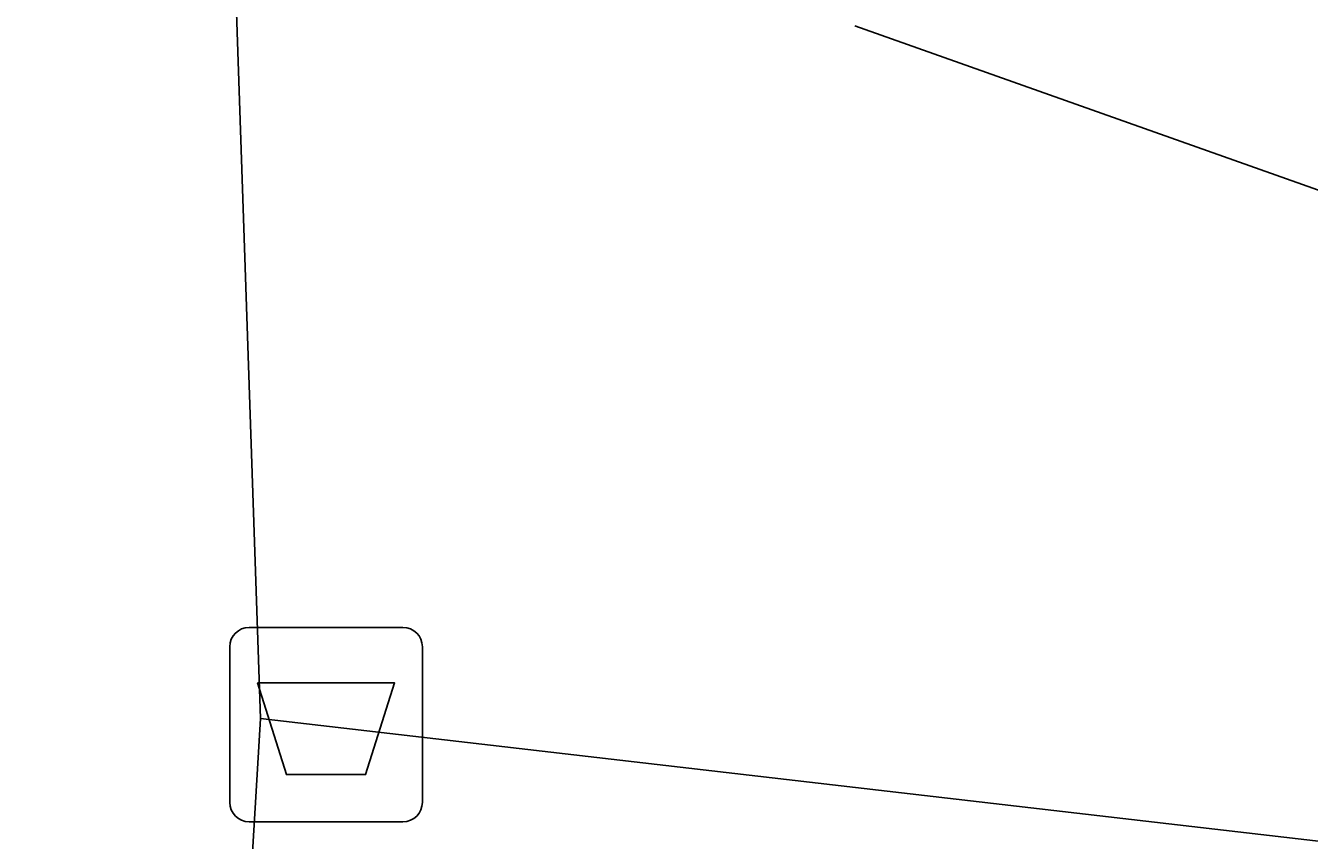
# Model space of a CAD drawing. Extents: x 157466 to 158888, y 383063 to 384677.
# Drawn here: x 157871.5 to 157878.1, y 384285.02 to 384289.2 of the extents above; entities that cross this region are included whole.
import ezdxf

# ---------------------------------------------------------------- set-up
doc = ezdxf.new("R2010")
doc.units = 0
doc.layers.add('IMGEO_Afvalbak', color=7, linetype='Continuous')
doc.layers.add('IMGEO_Rijbaan_lokaal_gesloten', color=7, linetype='Continuous')

msp = doc.modelspace()

# ---------------------------------------------------------------- linework, layer by layer
at = {"layer": 'IMGEO_Afvalbak'}
for p, q in [((157872.6511, 384286.1125), (157873.4409, 384286.1125)), ((157873.4409, 384286.1125), (157872.6511, 384286.1125)), ((157872.5511, 384285.2135), (157872.5511, 384286.0125)), ((157872.5511, 384286.0125), (157872.5511, 384285.2135)), ((157873.5409, 384286.0125), (157873.5409, 384285.2135)), ((157873.5409, 384285.2135), (157873.5409, 384286.0125)), ((157873.4409, 384285.1135), (157872.6511, 384285.1135)), ((157872.6511, 384285.1135), (157873.4409, 384285.1135))]:
    msp.add_line(p, q, dxfattribs=at)
msp.add_lwpolyline([(157872.6938, 384285.8274), (157873.3982, 384285.8274), (157873.2494, 384285.3565), (157872.8426, 384285.3565), (157872.6938, 384285.8274)], dxfattribs=at)
for centre, start, end in [((157872.6511, 384286.0125), 90, 180), ((157872.6511, 384286.0125), 90, 180), ((157873.4409, 384286.0125), 0, 90), ((157873.4409, 384286.0125), 360, 90), ((157872.6511, 384285.2135), 180, 270), ((157872.6511, 384285.2135), 180, 270), ((157873.4409, 384285.2135), 270, 0), ((157873.4409, 384285.2135), 270, 0)]:
    msp.add_arc(centre, 0.1, start, end, dxfattribs=at)
at = {"layer": 'IMGEO_Rijbaan_lokaal_gesloten'}
for points in [[(157872.493, 384291.994), (157872.709, 384285.645)], [(157894.359, 384286.389), (157878.387, 384288.274), (157875.763, 384289.204)], [(157872.709, 384285.645), (157871.861, 384271.199), (157869.46, 384271.33), (157868.286, 384250), (157866.429, 384213.999), (157866.127, 384208.426), (157865.858, 384203.447)], [(157872.709, 384285.645), (157897.511, 384282.769), (157905.87, 384281.799)]]:
    msp.add_lwpolyline(points, dxfattribs=at)

doc.saveas('drawing.dxf')
